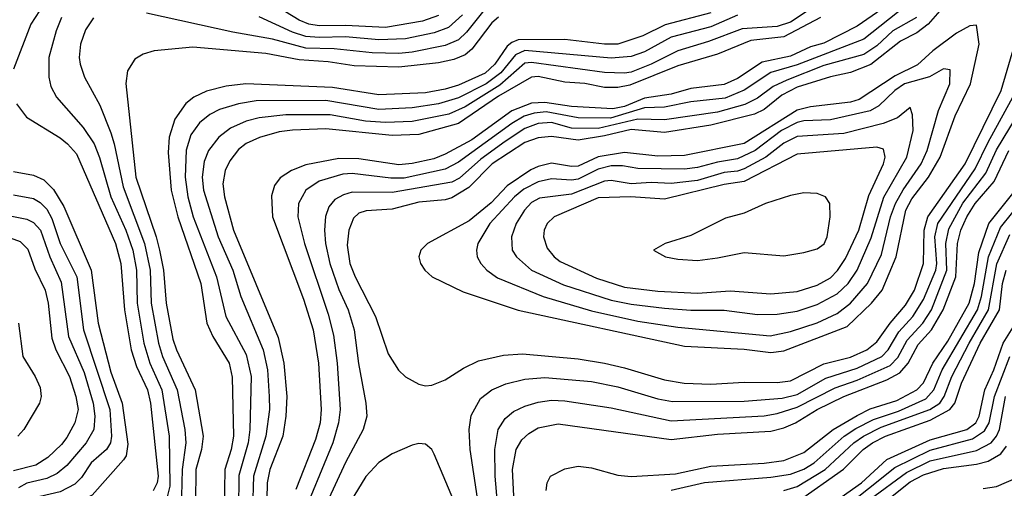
# Model space of a CAD drawing. Header units: inches. Extents: x 990535 to 1117859, y 769386 to 892122.
# Tile 891 of 1056: x 1062408 to 1065374, y 862233 to 863643. Entities that reach past the tile are written whole.
import ezdxf

# ---------------------------------------------------------------- set-up
doc = ezdxf.new("R2010")
doc.units = ezdxf.units.IN
doc.header["$MEASUREMENT"] = 0
doc.layers.add('B0866', color=7, linetype='Continuous')

msp = doc.modelspace()

# ---------------------------------------------------------------- linework, layer by layer
at = {"layer": 'B0866', "color": 5}
for points, elevation in [([(1064930, 863769.2), (1064730, 863635.7), (1064690, 863622.6), (1064584.1, 863615.9), (1064482.6, 863577.4), (1064389.9, 863550.1), (1064310, 863509.6), (1064250, 863486), (1064230, 863482.4), (1064170, 863484.5), (1063950, 863514.4), (1063930, 863512.4), (1063853.9, 863446.1), (1063750, 863381.4), (1063700.9, 863359.1), (1063590, 863337.5), (1063510, 863334), (1063450, 863337.8), (1063343, 863357), (1063210, 863357), (1063130, 863348.5), (1063090, 863337.8), (1063043.5, 863316.6), (1063007.7, 863290), (1062977, 863250), (1062963.5, 863216.5), (1062958.3, 863170), (1062961.6, 863130), (1063006.1, 862990), (1063049.8, 862890), (1063073.9, 862810), (1063141.2, 862650), (1063154.9, 862590), (1063160.2, 862510), (1063160.5, 862470), (1063149.6, 862390), (1063112.3, 862270), (1063109.8, 862170)], 4760), ([(1063670, 863656.3), (1063621.5, 863638.5), (1063510, 863620.1), (1063390, 863626.3), (1063310, 863625), (1063279.4, 863630), (1063250, 863642), (1063150, 863704.6)], 4620), ([(1062480.7, 863690), (1062441.6, 863630), (1062390, 863494.3)], 4620), ([(1063810, 863676.2), (1063754.4, 863605.6), (1063730, 863582.8), (1063690, 863565.3), (1063590, 863545.9), (1063550, 863542.2), (1063470, 863543.9), (1063355.7, 863555.7), (1063270, 863557.5), (1063170, 863585.2), (1063050, 863605.9), (1062790, 863663.4)], 4660), ([(1065004.9, 863675.1), (1064930, 863624.2), (1064830, 863572.3), (1064790, 863561.9), (1064730, 863533.8), (1064644.6, 863515.4), (1064570, 863466.9), (1064530, 863448.8), (1064430, 863436.4), (1064370, 863419.8), (1064290, 863406.8), (1064230, 863382.6), (1064194.7, 863374.7), (1064070, 863382.4), (1063990, 863394.6), (1063950, 863392), (1063890.7, 863369.3), (1063770, 863282), (1063690, 863238.7), (1063655.1, 863224.9), (1063590, 863210.2), (1063550, 863206.7), (1063430, 863224.8), (1063370, 863226.2), (1063270, 863206.8), (1063227.2, 863190), (1063192.7, 863167.3), (1063176, 863144), (1063166.5, 863113.5), (1063169.7, 863050), (1063262.8, 862802.8), (1063292.3, 862710), (1063308.4, 862610), (1063316.3, 862470), (1063312.9, 862430), (1063299.6, 862380.4), (1063240.5, 862230)], 4820), ([(1065075.8, 863684.2), (1064950, 863585), (1064750, 863507.4), (1064670, 863485), (1064590, 863431.6), (1064532.6, 863407.4), (1064430, 863396.2), (1064350, 863380.1), (1064290, 863377.8), (1064187.2, 863347.2), (1064090, 863348.3), (1063993.5, 863366.5), (1063957.5, 863362.5), (1063927.2, 863352.8), (1063890, 863331.5), (1063730, 863214.6), (1063690, 863193.8), (1063566.2, 863166.2), (1063526.5, 863166.5), (1063410, 863180.6), (1063381.2, 863178.8), (1063310, 863157.1), (1063270.1, 863130), (1063247.7, 863090), (1063246.4, 863050), (1063265.8, 862970), (1063337, 862757), (1063353.7, 862693.7), (1063364.3, 862610), (1063373.1, 862470), (1063368.3, 862430), (1063351.3, 862370), (1063284.7, 862210)], 4840), ([(1062534.7, 863650), (1062518, 863610), (1062496.3, 863530), (1062496.2, 863470), (1062502.5, 863442.5), (1062519.5, 863410), (1062599.5, 863319.5), (1062632.4, 863270), (1062648.7, 863228.7), (1062682.7, 863110), (1062727.8, 863010), (1062749.1, 862950), (1062760.4, 862890), (1062762.4, 862790), (1062782.5, 862670), (1062800.8, 862610), (1062836.8, 862530), (1062858.8, 862390), (1062860.5, 862239.5), (1062852.7, 862207.3)], 4640), ([(1062630.9, 863649.1), (1062607.1, 863612.9), (1062591.5, 863570), (1062587.8, 863530), (1062590.6, 863510), (1062603.3, 863470), (1062650, 863386.2), (1062682.6, 863302.6), (1062693.3, 863270), (1062720.5, 863140.5), (1062784.1, 862970), (1062801, 862890), (1062803.9, 862790), (1062826.1, 862670), (1062838.9, 862630), (1062883.1, 862530), (1062905.3, 862410), (1062909, 862370), (1062897.7, 862290), (1062896.1, 862210)], 4660), ([(1063850, 863651.1), (1063830, 863633.5), (1063770, 863554.8), (1063750, 863537.8), (1063716.2, 863523.8), (1063670, 863514), (1063550, 863500.5), (1063415.6, 863504.4), (1063337, 863517), (1063250, 863523), (1063150, 863541.7), (1062930, 863560.4), (1062813.4, 863550), (1062780.3, 863539.7), (1062755.3, 863524.7), (1062733, 863490), (1062728.3, 863451.7), (1062758.1, 863170), (1062819.6, 862990), (1062829.4, 862950), (1062841.9, 862890), (1062849.1, 862790), (1062870, 862682.2), (1062880.5, 862650), (1062936.7, 862530), (1062961, 862390), (1062956, 862350), (1062938.7, 862290), (1062937.4, 862190)], 4680), ([(1064490, 863663.8), (1064352, 863628), (1064284.9, 863595.1), (1064210, 863570), (1064170, 863570), (1064050, 863583.7), (1063910, 863582.9), (1063890, 863575), (1063876.7, 863563.3), (1063839.7, 863510), (1063810, 863482.3), (1063730, 863446.1), (1063690, 863433.9), (1063630, 863423.3), (1063490, 863417), (1063350, 863439.2), (1063089.8, 863450.2), (1063030, 863443.7), (1062971.3, 863428.7), (1062932.8, 863410), (1062908.4, 863391.6), (1062875.6, 863344.4), (1062858.9, 863290), (1062855.8, 863244.2), (1062864.5, 863130), (1062884.6, 863050), (1062953.8, 862850), (1062972.4, 862730), (1062989.8, 862689.8), (1063039.2, 862610), (1063047.8, 862567.8), (1063052.8, 862390), (1063045.5, 862350), (1063026.3, 862290), (1063024.5, 862170)], 4720), ([(1064570, 863656.7), (1064490, 863621.9), (1064370, 863590.6), (1064290, 863547.2), (1064250, 863532.6), (1064190, 863527.6), (1063930, 863550.8), (1063901.9, 863538.1), (1063856.9, 863483.1), (1063813.1, 863450), (1063730, 863408.5), (1063670, 863390.5), (1063590, 863378.5), (1063490, 863373.4), (1063330, 863400), (1063120.8, 863399.2), (1063067.6, 863390), (1063010, 863373.2), (1062981.4, 863358.6), (1062950, 863333.4), (1062923.5, 863296.5), (1062909.3, 863250.7), (1062906.4, 863170), (1062914.3, 863110), (1062931.3, 863050), (1063001.4, 862870), (1063029, 862750), (1063090, 862635.7), (1063105.3, 862570), (1063101.9, 862410), (1063096.5, 862370), (1063068.3, 862271.7), (1063067.3, 862170)], 4740), ([(1064819.9, 863650), (1064710, 863591.4), (1064610, 863580.4), (1064510, 863539.2), (1064390, 863505), (1064246.2, 863446.2), (1064210, 863438.9), (1064170, 863439.6), (1064110, 863451), (1064050, 863455.2), (1063970, 863472.6), (1063950, 863470.9), (1063850, 863412.9), (1063730, 863331.5), (1063610, 863297.5), (1063530, 863294.7), (1063330, 863315.2), (1063230, 863310.9), (1063190, 863305.6), (1063130.8, 863289.2), (1063090, 863270.7), (1063067.6, 863252.4), (1063041, 863219), (1063027, 863190), (1063020.6, 863150), (1063024.9, 863110), (1063052.3, 863010), (1063186.9, 862686.9), (1063204.1, 862610), (1063212.8, 862510), (1063210, 862450), (1063200.7, 862390), (1063162.1, 862290), (1063153.2, 862250), (1063151.3, 862150)], 4780), ([(1063742.2, 863657.8), (1063699.6, 863620.4), (1063656.4, 863603.6), (1063570, 863586.3), (1063490, 863582.5), (1063390, 863592.2), (1063310, 863589.5), (1063270, 863593.1), (1063230, 863606.4), (1063130, 863652.4)], 4640), ([(1065109.5, 863650.5), (1065037.9, 863610), (1064990, 863565.2), (1064950, 863538.7), (1064830, 863505.2), (1064718.5, 863461.5), (1064677.6, 863442.4), (1064630, 863406.8), (1064591.8, 863388.2), (1064510, 863365), (1064350, 863342.3), (1064270, 863344.4), (1064150, 863316.3), (1064070, 863317.2), (1064010, 863334), (1063970, 863331.1), (1063930, 863315.6), (1063870, 863277), (1063796.7, 863223.3), (1063733.1, 863166.9), (1063710, 863154.7), (1063530, 863123.2), (1063410, 863124.1), (1063383.1, 863116.9), (1063357.7, 863102.3), (1063339.5, 863080.5), (1063329, 863051), (1063326.1, 863010), (1063329.7, 862970.3), (1063342.9, 862910), (1063370, 862831.8), (1063397.8, 862770), (1063416.1, 862710), (1063428.8, 862608.8), (1063451.2, 862490), (1063453.9, 862450), (1063442.7, 862410), (1063390, 862311.3), (1063333.4, 862190)], 4860), ([(1065179.2, 863670), (1065144.5, 863630), (1065110, 863604.2), (1065061.4, 863578.6), (1064971.2, 863508.8), (1064910, 863485), (1064850, 863471.8), (1064750, 863440.6), (1064703.6, 863416.4), (1064650, 863373.5), (1064621.2, 863358.8), (1064490, 863325.6), (1064350, 863303.9), (1064250, 863313.4), (1064170, 863294.1), (1064090, 863281.3), (1064010, 863292), (1063970, 863288.4), (1063930, 863273.4), (1063831, 863210), (1063761.4, 863138.6), (1063710, 863107.1), (1063690, 863101.1), (1063610, 863094.7), (1063530, 863073.6), (1063451.4, 863068.6), (1063430, 863061.1), (1063413.9, 863046.1), (1063399.7, 863010), (1063395, 862965), (1063402.6, 862910), (1063418.3, 862870), (1063479.9, 862750), (1063518.1, 862638.1), (1063549.1, 862589.1), (1063570, 862569), (1063610, 862546.3), (1063630, 862542), (1063650, 862543.9), (1063690, 862559.8), (1063744.7, 862595.3), (1063790, 862616.4), (1063865.6, 862634.4), (1063922.1, 862637.9), (1064090, 862623.3), (1064170, 862609.5), (1064230, 862596.1), (1064350, 862559.5), (1064409.3, 862549.3), (1064490, 862546.4), (1064590, 862552.2), (1064690, 862551.3), (1064730, 862556.4), (1064830, 862607.7), (1064910, 862628.1), (1064959.3, 862650), (1064990, 862674.1), (1065029.5, 862730), (1065076.1, 862783.9), (1065103.4, 862830), (1065130.2, 862910), (1065132, 863010), (1065143, 863050), (1065255.6, 863210), (1065364.4, 863430), (1065405.6, 863570)], 4880), ([(1063852.7, 862130), (1063839.8, 862270), (1063838.9, 862350), (1063849.5, 862410), (1063870, 862443), (1063895.9, 862464.1), (1063930, 862480.9), (1063970, 862493), (1064010, 862498.1), (1064050, 862496.4), (1064190, 862475.2), (1064370, 862436.7), (1064650, 862451.5), (1064690, 862458.1), (1064750, 862477.5), (1064864, 862536), (1064930, 862559.2), (1065030, 862602.6), (1065053.1, 862626.9), (1065081.1, 862678.9), (1065128.4, 862730), (1065153.9, 862770), (1065200.6, 862890), (1065197.1, 862970), (1065206.3, 863013.7), (1065248.9, 863091.1), (1065318.3, 863181.7), (1065350, 863251.4), (1065470.5, 863450)], 4840), ([(1063798.6, 862130), (1063764.7, 862350), (1063762.1, 862410), (1063767.6, 862452.4), (1063796, 862504), (1063829.9, 862530.1), (1063872.3, 862547.7), (1063930, 862562.2), (1063990, 862566.3), (1064130, 862555.2), (1064210, 862538.9), (1064330, 862502.9), (1064374.4, 862494.4), (1064590, 862495.5), (1064705, 862505), (1064750, 862515.4), (1064835.7, 862564.3), (1064930, 862595), (1065004.8, 862630), (1065023.5, 862650), (1065056.2, 862703.8), (1065098.3, 862750), (1065130, 862801.3), (1065167.1, 862890), (1065170.1, 862910), (1065164.3, 862990), (1065173.3, 863030), (1065285.8, 863194.2), (1065325, 863275), (1065410.7, 863430)], 4860), ([(1062399, 863390), (1062428.8, 863350), (1062530, 863287.6), (1062552.4, 863270), (1062579.3, 863239.3), (1062696.6, 862970), (1062713.4, 862910), (1062723.9, 862770), (1062744.1, 862650), (1062760, 862600), (1062793.1, 862530), (1062802, 862490), (1062825, 862270), (1062822.4, 862250), (1062810, 862225.3)], 4620), ([(1063906, 862030), (1063892.7, 862290), (1063903.6, 862350), (1063920.5, 862379.5), (1063941.5, 862398.5), (1063970, 862414.8), (1064030, 862427.2), (1064370, 862380.5), (1064510, 862396.2), (1064670, 862405.6), (1064710, 862415.4), (1064745, 862430), (1064809.9, 862470), (1064890.5, 862509.5), (1065020.1, 862559.9), (1065058.8, 862581.2), (1065084, 862610), (1065113.9, 862666.1), (1065154.6, 862710), (1065189.5, 862770), (1065227.5, 862870), (1065232.4, 862970), (1065243, 863010), (1065260.3, 863050), (1065285.6, 863090), (1065343, 863157), (1065386.9, 863250)], 4820), ([(1062390, 863186.3), (1062450, 863175.2), (1062481.2, 863161.2), (1062510, 863132), (1062541.2, 863081.2), (1062623.8, 862890), (1062644.6, 862730), (1062683, 862583), (1062717.5, 862490), (1062734.1, 862365.9), (1062729.3, 862330.7), (1062721.5, 862318.5), (1062627, 862213), (1062587.7, 862192.3), (1062510, 862168.2), (1062487.1, 862152.9), (1062478.2, 862130), (1062472.1, 862050), (1062464.9, 862015.1), (1062450, 861982.9), (1062410, 861922.7), (1062390, 861903.8)], 4580), ([(1062390, 863116), (1062450, 863105.6), (1062470, 863093.7), (1062490, 863073), (1062505.5, 863045.5), (1062530.8, 862970), (1062580.3, 862870), (1062600.6, 862710), (1062679.7, 862470), (1062685.3, 862390), (1062681.7, 862370), (1062669.8, 862350.2), (1062624, 862310), (1062594.1, 862265.9), (1062574.2, 862245.8), (1062530, 862222.8), (1062470, 862208.2), (1062447.9, 862192.1), (1062436, 862150), (1062427.3, 862050), (1062408.2, 862011.8)], 4560), ([(1063993.7, 862226.3), (1063997, 862250), (1064007.2, 862270), (1064050, 862292), (1064090, 862299.7), (1064130, 862294.7), (1064210, 862272.8), (1064250, 862269), (1064382.9, 862277.1), (1064490, 862300.3), (1064650, 862308.5), (1064710, 862317), (1064770, 862341), (1064857.7, 862410), (1064930, 862452.2), (1064970, 862472), (1065050, 862497.6), (1065110.4, 862529.6), (1065130, 862550.4), (1065158.7, 862610), (1065203.6, 862676.4), (1065267.4, 862790), (1065283.7, 862850), (1065296.9, 862943.1), (1065326.5, 863030), (1065407.2, 863130)], 4780), ([(1064370, 862227.4), (1064470.3, 862250.3), (1064670, 862266.5), (1064730, 862275.4), (1064770, 862290.5), (1064800.6, 862310), (1064891.1, 862390), (1064926.7, 862413.3), (1064980, 862440), (1065054.4, 862465.6), (1065137.1, 862502.9), (1065161.2, 862530), (1065186.7, 862590), (1065292.4, 862770), (1065305.2, 862810), (1065325.5, 862930), (1065361.6, 863018.4), (1065436.2, 863110)], 4760), ([(1062370, 863054.8), (1062430, 863043.3), (1062450, 863033.2), (1062470.9, 863010), (1062498.8, 862930), (1062533.2, 862853.2), (1062555.7, 862690), (1062602.1, 862582.1), (1062629.4, 862490), (1062634.8, 862450), (1062631.3, 862410), (1062608.6, 862370), (1062550, 862301.9), (1062521.7, 862278.3), (1062490, 862263.3), (1062430, 862248.8), (1062405.1, 862234.9)], 4540), ([(1062330, 863005.1), (1062410, 862976.3), (1062432.6, 862952.6), (1062454.1, 862894.1), (1062485.4, 862830), (1062493.9, 862790), (1062505, 862685), (1062517.6, 862650), (1062558.2, 862570), (1062577.4, 862510), (1062584.2, 862470), (1062574.4, 862430), (1062550, 862386.5), (1062534.6, 862365.4), (1062493.5, 862326.5), (1062457.5, 862302.5), (1062390, 862286.1)], 4520), ([(1064710, 862226.7), (1064750, 862238.5), (1064834.3, 862290), (1064920.6, 862370), (1064949.6, 862390.4), (1065003.1, 862416.9), (1065148.8, 862470), (1065179, 862490), (1065192.9, 862510), (1065215.6, 862570), (1065267.9, 862670), (1065325.5, 862770), (1065351.1, 862908.9), (1065390, 862997.5)], 4740), ([(1064750, 862192.6), (1064889.5, 862290.5), (1064948.2, 862350), (1064976.1, 862370), (1065015.8, 862390), (1065150, 862438.8), (1065209.7, 862470.3), (1065224.6, 862490), (1065245, 862550), (1065300.8, 862670), (1065358.9, 862770), (1065368.3, 862850), (1065378.7, 862890)], 4720), ([(1062404.5, 862730), (1062417.4, 862630), (1062455, 862570), (1062470, 862536.2), (1062472.7, 862510), (1062468, 862490), (1062420.9, 862410), (1062402.4, 862390)], 4480), ([(1064865.1, 862194.9), (1064943, 862250), (1065020, 862320), (1065150, 862379.5), (1065260.6, 862410), (1065287.6, 862430), (1065297.4, 862450), (1065314.6, 862530), (1065341.9, 862590), (1065369.8, 862670), (1065420, 862750)], 4680), ([(1064885, 862170), (1065044.1, 862295.9), (1065150, 862348.1), (1065278.1, 862381.9), (1065314.1, 862405.9), (1065328.4, 862430), (1065343.8, 862510), (1065389.7, 862630.3)], 4660), ([(1064970, 862200.3), (1065079, 862281), (1065150, 862315.6), (1065290, 862347.3), (1065333.5, 862370), (1065350, 862390), (1065358.9, 862410), (1065377.4, 862510)], 4640), ([(1063727.2, 862170), (1063656.5, 862336.5), (1063649.8, 862349.8), (1063630, 862366), (1063610, 862368.2), (1063590, 862363.1), (1063530, 862337.3), (1063490, 862311.2), (1063451.1, 862268.9), (1063415, 862210)], 4880), ([(1064936.5, 862130), (1065090, 862252.7), (1065130, 862273.4), (1065190, 862293.4), (1065290, 862306.1), (1065325.1, 862314.9), (1065362.9, 862337.1), (1065380.1, 862359.9)], 4620), ([(1065310, 862232.4), (1065350, 862239.2), (1065410, 862264.6)], 4580)]:
    msp.add_lwpolyline(points, dxfattribs=dict(at, elevation=elevation))
for points, elevation in [([(1065290, 863627.3), (1065270, 863624.6), (1065230, 863603.3), (1065157.9, 863550), (1065111.9, 863508.1), (1065045.1, 863474.9), (1064936.9, 863403.1), (1064910, 863395.3), (1064790, 863380.8), (1064750, 863370.9), (1064590, 863270.4), (1064410, 863234.9), (1064330, 863232.9), (1064230, 863243.9), (1064150, 863230.3), (1064090, 863202.4), (1064070, 863201.5), (1064010, 863211.2), (1063970, 863201.8), (1063948, 863192), (1063876.3, 863143.7), (1063827.9, 863092.1), (1063762.1, 863037.9), (1063636.5, 862970), (1063616.2, 862950), (1063610.2, 862930), (1063615.5, 862910), (1063628.1, 862890), (1063650.3, 862870), (1063744.2, 862824.2), (1063910, 862769), (1064410, 862661), (1064590, 862652.2), (1064670, 862642), (1064710, 862646.7), (1064899.9, 862720.1), (1064973.4, 862790), (1065005.6, 862830), (1065047.8, 862930), (1065076.6, 863070), (1065095.3, 863104.7), (1065145.1, 863170), (1065180.8, 863230), (1065225.8, 863354.2), (1065271.6, 863450), (1065297.9, 863570)], 4920), ([(1065190, 863495.8), (1065148.4, 863471.6), (1065072.6, 863450), (1065043.4, 863430), (1064995.3, 863384.7), (1064970, 863368.8), (1064850, 863341.7), (1064770, 863339.5), (1064750, 863334.4), (1064702.7, 863310), (1064623.2, 863250), (1064570, 863224.7), (1064510, 863214.6), (1064450, 863198.3), (1064410, 863194.1), (1064270, 863195.5), (1064223.7, 863203.7), (1064190, 863203.8), (1064150, 863193.6), (1064090, 863163.4), (1064070, 863160.2), (1064010, 863164.3), (1063970, 863155.4), (1063926.9, 863133.1), (1063898.2, 863110), (1063824.6, 863030), (1063788.4, 862970), (1063784.1, 862950), (1063786.3, 862930), (1063796.8, 862910), (1063815, 862890), (1063847.1, 862867.1), (1063985.2, 862810), (1064130, 862767.2), (1064270, 862736), (1064390, 862718.7), (1064668, 862692), (1064730, 862704.7), (1064810, 862731.1), (1064870, 862759.5), (1064910, 862790.4), (1064962, 862850), (1065003.5, 862936.5), (1065031.3, 863050), (1065046, 863090), (1065068.7, 863131.3), (1065123.2, 863210), (1065141.2, 863250), (1065175.1, 863370), (1065209.4, 863450), (1065210, 863492.8)], 4940), ([(1065090, 863379.5), (1065051.9, 863348.1), (1065009, 863331), (1064890, 863301), (1064750, 863291.8), (1064710, 863271.4), (1064655.5, 863230), (1064590, 863194.4), (1064570, 863188.1), (1064530, 863183.4), (1064450, 863160), (1064370, 863150.4), (1064310, 863153.7), (1064250, 863150), (1064190, 863159.1), (1064170, 863157.9), (1064070, 863118.7), (1063973.3, 863106.7), (1063950, 863093.8), (1063928.7, 863070), (1063903.5, 863030), (1063889.1, 862990), (1063891.8, 862950), (1063904.7, 862930), (1063950.1, 862890), (1064046, 862846), (1064190, 862799.3), (1064250, 862787.2), (1064350, 862775.1), (1064430, 862769), (1064530, 862769.4), (1064630, 862756.2), (1064690, 862757.2), (1064750, 862766.4), (1064810, 862786.8), (1064870, 862819), (1064903.8, 862850), (1064930.5, 862889.5), (1064972.7, 862987.3), (1065010.8, 863109.2), (1065080.1, 863230), (1065099.4, 863310), (1065096.8, 863356.8)], 4960), ([(1064990, 863259.4), (1064750, 863238.7), (1064590, 863157), (1064530, 863147.7), (1064350, 863103), (1064249.2, 863110.8), (1064150, 863107.2), (1064018, 863050), (1063996.8, 863030), (1063988.1, 863010), (1063986.1, 862990), (1063996.4, 862956.4), (1064017.8, 862930), (1064036.1, 862916.1), (1064145.9, 862865.9), (1064230, 862838.5), (1064330, 862826.4), (1064450, 862820.6), (1064548, 862828), (1064670, 862819), (1064750, 862825.8), (1064810, 862844.6), (1064850, 862866.9), (1064871.2, 862888.8), (1064895.2, 862924.8), (1064935.6, 863010), (1064965.2, 863114.8), (1065009.9, 863210), (1065015, 863230), (1065010, 863253.6)], 4980), ([(1064770, 863122.8), (1064730, 863114.9), (1064654.7, 863090), (1064590, 863061.2), (1064534.4, 863045.7), (1064430, 862993.9), (1064352.7, 862970), (1064317.3, 862950), (1064353.7, 862930), (1064390, 862922.6), (1064450, 862919), (1064510, 862926.5), (1064590, 862943), (1064710, 862932.7), (1064770, 862942.4), (1064810, 862954.4), (1064830.6, 862969.4), (1064840.2, 862990), (1064849.6, 863050), (1064848.6, 863090), (1064835, 863110), (1064810, 863120.1)], 5020)]:
    msp.add_lwpolyline(points, close=True, dxfattribs=dict(at, elevation=elevation))

doc.saveas('drawing.dxf')
